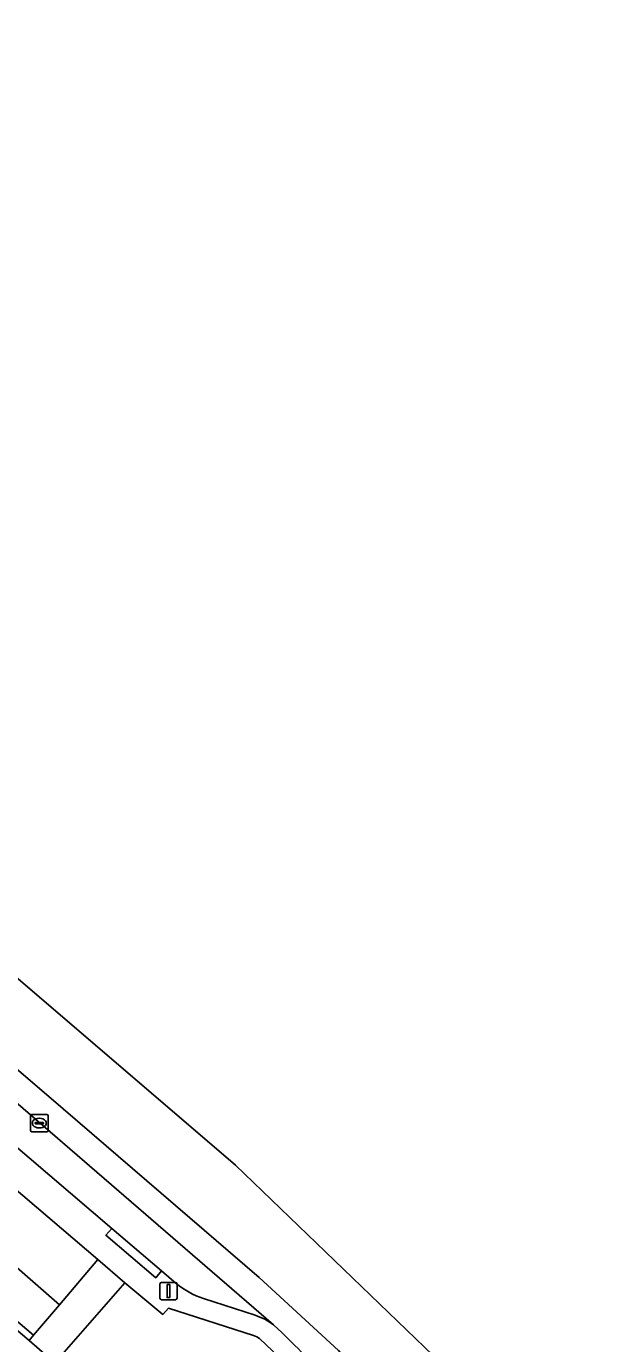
# Model space of a CAD drawing. Extents: x 162523 to 163266, y 381230 to 382050.
# Drawn here: x 163220.5 to 163253.2, y 381660.7 to 381736.3 of the extents above; entities that cross this region are included whole.
import ezdxf

# ---------------------------------------------------------------- set-up
doc = ezdxf.new("R2010")
doc.units = 0
for name, color, linetype in [('IMGEO_Groenvoorziening', 7, 'Continuous'), ('IMGEO_Haag', 7, 'Continuous'), ('IMGEO_Kolk', 7, 'Continuous'), ('IMGEO_Lichtmast', 7, 'Continuous'), ('IMGEO_Parkeervlak_open', 7, 'Continuous'), ('IMGEO_Rijbaan_lokaal_gesloten', 7, 'Continuous'), ('IMGEO_Voetpad_open', 7, 'Continuous')]:
    doc.layers.add(name, color=color, linetype=linetype)

msp = doc.modelspace()

# ---------------------------------------------------------------- linework, layer by layer
at = {"layer": 'IMGEO_Groenvoorziening'}
for points in [[(163224.603, 381665.503), (163212.442, 381675.875), (163213, 381676.563), (163211.296, 381678.054), (163208.605, 381674.939), (163222.401, 381662.914)], [(163222.401, 381662.914), (163208.605, 381674.939), (163206.949, 381673.022), (163220.912, 381661.164)], [(163220.912, 381661.164), (163206.949, 381673.022), (163206.696, 381672.73), (163207.022, 381672.435), (163220.653, 381660.859)]]:
    msp.add_lwpolyline(points, close=True, dxfattribs=at)
msp.add_lwpolyline([(163235.386, 381659.548), (163233.894, 381660.969), (163233.742, 381661.069), (163233.558, 381661.153), (163228.657, 381662.712), (163228.331, 381662.361), (163226.164, 381664.173), (163222.131, 381659.586), (163227.167, 381655.314), (163237.947, 381646.091)], dxfattribs=at)
at = {"layer": 'IMGEO_Haag'}
msp.add_lwpolyline([(163220.912, 381661.164), (163206.949, 381673.022), (163206.696, 381672.73), (163207.022, 381672.435), (163220.653, 381660.859)], close=True, dxfattribs=at)
at = {"layer": 'IMGEO_Kolk'}
for p, q in [((163220.744, 381672.917), (163220.744, 381673.769)), ((163220.819, 381673.843), (163221.671, 381673.843)), ((163221.232, 381673.623), (163221.257, 381673.623)), ((163221.745, 381673.769), (163221.745, 381672.917)), ((163221.671, 381672.843), (163220.819, 381672.843)), ((163221.003, 381673.337), (163221.003, 381673.349)), ((163221.441, 381673.3), (163221.043, 381673.3)), ((163221.046, 381673.386), (163221.444, 381673.386)), ((163221.255, 381673.063), (163221.23, 381673.063)), ((163221.487, 381673.349), (163221.487, 381673.337))]:
    msp.add_line(p, q, dxfattribs=at)
for points in [[(163220.744, 381672.917), (163220.744, 381673.769)], [(163220.819, 381673.843), (163221.671, 381673.843)], [(163221.745, 381673.769), (163221.745, 381672.917)], [(163221.671, 381672.843), (163220.819, 381672.843)]]:
    msp.add_lwpolyline(points, dxfattribs=at)
for centre, radius, start, end in [((163220.821, 381673.767), 0.0765, 91.55205, 178.44795), ((163220.821, 381673.767), 0.0765, 91.55205, 178.44795), ((163221.669, 381673.767), 0.0765, 1.55205, 88.44795), ((163221.669, 381673.767), 0.0765, 1.55205, 88.44795), ((163220.821, 381672.919), 0.0765, 181.55205, 268.44795), ((163220.821, 381672.919), 0.0765, 181.55205, 268.44795), ((163221.043, 381673.346), 0.0403, 85.87752, 175.75265), ((163221.04, 381673.336), 0.0366, 178.93798, 274.71019), ((163221.444, 381673.343), 0.043, 264.86636, 352.45326), ((163221.448, 381673.348), 0.0386, 1.73085, 96.63898), ((163221.669, 381672.919), 0.0765, 271.55205, 358.44795), ((163221.669, 381672.919), 0.0765, 271.55205, 358.44795)]:
    msp.add_arc(centre, radius, start, end, dxfattribs=at)
for centre, major_axis, ratio, start_param, end_param in [((163221.231, 381673.343), (-0.387, 0.002), 0.722429, 4.712389, 7.853982), ((163221.256, 381673.343), (-0.39, 0.002), 0.717154, 1.570796, 4.712389)]:
    msp.add_ellipse(centre, major_axis=major_axis, ratio=ratio, start_param=start_param, end_param=end_param, dxfattribs=at)
at = {"layer": 'IMGEO_Lichtmast'}
for p, q in [((163228.168, 381663.296), (163228.168, 381664.096)), ((163228.168, 381664.096), (163228.168, 381663.296)), ((163228.268, 381664.196), (163229.058, 381664.196)), ((163229.058, 381664.196), (163228.268, 381664.196)), ((163229.158, 381664.096), (163229.158, 381663.296)), ((163229.158, 381663.296), (163229.158, 381664.096)), ((163229.058, 381663.196), (163228.268, 381663.196)), ((163228.268, 381663.196), (163229.058, 381663.196))]:
    msp.add_line(p, q, dxfattribs=at)
msp.add_lwpolyline([(163228.588, 381664.071), (163228.738, 381664.071), (163228.738, 381663.321), (163228.588, 381663.321), (163228.588, 381664.071)], dxfattribs=at)
for centre, start, end in [((163228.268, 381664.096), 90, 180), ((163228.268, 381664.096), 90, 180), ((163229.058, 381664.096), 0, 90), ((163229.058, 381664.096), 360, 90), ((163228.268, 381663.296), 180, 270), ((163228.268, 381663.296), 180, 270), ((163229.058, 381663.296), 270, 0), ((163229.058, 381663.296), 270, 0)]:
    msp.add_arc(centre, 0.1, start, end, dxfattribs=at)
at = {"layer": 'IMGEO_Parkeervlak_open'}
for points in [[(163152.971, 381729.184), (163225.402, 381667.297), (163228.262, 381664.853), (163229.101, 381664.136)], [(163234.695, 381661.75), (163216.77, 381677.218), (163210.772, 381682.324), (163205.741, 381686.638), (163186.294, 381703.189)], [(163230.675, 381663.267), (163233.638, 381662.313)]]:
    msp.add_lwpolyline(points, dxfattribs=at)
for centre, radius, start, end in [((163232.407, 381668.263), 5.288, 231.30898, 250.88514), ((163232.548, 381658.992), 3.495, 52.09358, 71.82336)]:
    msp.add_arc(centre, radius, start, end, dxfattribs=at)
at = {"layer": 'IMGEO_Rijbaan_lokaal_gesloten'}
for points in [[(163253.206, 381651.02), (163232.516, 381670.935), (163186.76, 381710.114), (163156.214, 381736.327), (163156.214, 381736.327), (163155.701, 381735.71), (163160.722, 381731.464), (163189.993, 381706.531), (163189.031, 381705.402), (163159.709, 381730.331), (163154.717, 381734.57), (163153.471, 381733.114), (163182.498, 381708.518), (163200.555, 381693.061), (163222.615, 381674.158), (163233.877, 381664.474), (163238.438, 381660.284), (163241.602, 381656.559), (163245.163, 381651.916)], [(163245.163, 381651.916), (163241.602, 381656.559), (163238.438, 381660.284), (163233.877, 381664.474), (163222.615, 381674.158), (163200.555, 381693.061), (163182.498, 381708.518), (163153.471, 381733.114), (163152.493, 381731.971), (163156.514, 381728.564), (163169.1, 381717.817), (163186.294, 381703.189), (163205.741, 381686.638), (163210.772, 381682.324), (163216.77, 381677.218), (163234.695, 381661.75), (163234.968, 381661.515)]]:
    msp.add_lwpolyline(points, dxfattribs=at)
msp.add_arc((163205.179, 381630.155), 43.253, 40.81425, 46.471, dxfattribs=at)
at = {"layer": 'IMGEO_Voetpad_open'}
for points in [[(163229.101, 381664.136), (163228.262, 381664.853), (163227.932, 381664.464), (163225.068, 381666.908), (163225.402, 381667.297), (163152.971, 381729.184)], [(163152.368, 381728.203), (163164.103, 381718.21), (163165.599, 381716.932), (163179.301, 381705.284), (163180.819, 381703.981), (163194.518, 381692.329), (163195.974, 381691.034), (163208.649, 381680.285), (163209.808, 381679.325), (163211.296, 381678.054), (163213, 381676.563), (163212.442, 381675.875), (163224.603, 381665.503), (163226.164, 381664.173), (163228.331, 381662.361), (163228.657, 381662.712), (163233.558, 381661.153), (163233.742, 381661.069), (163233.894, 381660.969), (163235.386, 381659.548)], [(163237.947, 381646.091), (163227.167, 381655.314), (163222.131, 381659.586), (163220.653, 381660.859), (163207.022, 381672.435), (163206.696, 381672.73), (163205.174, 381674.003), (163201.925, 381676.775), (163191.471, 381685.659), (163189.947, 381686.961), (163186.391, 381689.994), (163176.258, 381698.624), (163174.752, 381699.935), (163164.938, 381708.239)], [(163233.638, 381662.313), (163230.675, 381663.267)], [(163234.968, 381661.515), (163234.695, 381661.75)]]:
    msp.add_lwpolyline(points, dxfattribs=at)
for points in [[(163225.402, 381667.297), (163225.068, 381666.908), (163227.932, 381664.464), (163228.262, 381664.853)], [(163220.653, 381660.859), (163222.131, 381659.586), (163226.164, 381664.173), (163224.603, 381665.503), (163222.401, 381662.914), (163220.912, 381661.164)]]:
    msp.add_lwpolyline(points, close=True, dxfattribs=at)
for centre, radius, start, end in [((163232.407, 381668.263), 5.288, 231.30898, 250.88514), ((163232.548, 381658.992), 3.495, 52.09358, 71.82336), ((163205.179, 381630.155), 43.253, 40.81425, 46.471)]:
    msp.add_arc(centre, radius, start, end, dxfattribs=at)

doc.saveas('drawing.dxf')
